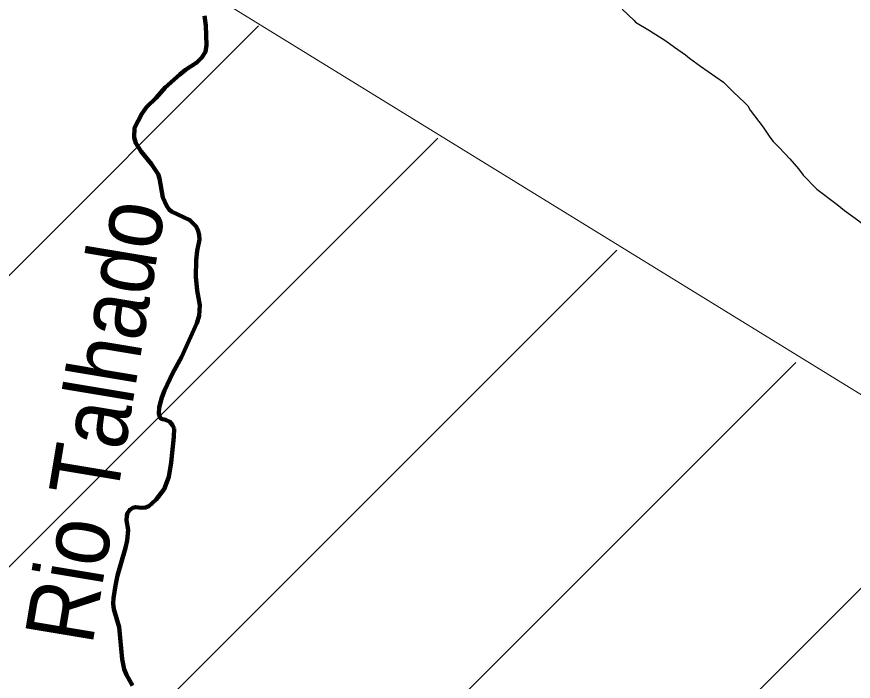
# Model space of a CAD drawing. Extents: x 553962 to 842807, y 8883888 to 9032388.
# Drawn here: x 620234 to 626328, y 8951357 to 8956198 of the extents above; entities that cross this region are included whole.
import ezdxf
from ezdxf.enums import TextEntityAlignment as Align

# ---------------------------------------------------------------- set-up
doc = ezdxf.new("R2010")
doc.units = 0
doc.header["$LTSCALE"] = 160
doc.linetypes.add('LONG_DASH_SHORT_DASH', pattern=[9.9, 6, -1.2, 1.5, -1.2])
for name, color, linetype, lineweight in [('15', 7, 'Continuous', 25), ('21', 7, 'Continuous', 25), ('22', 7, 'Continuous', 35), ('27', 7, 'Continuous', 90), ('30', 7, 'Continuous', 13), ('34', 7, 'LONG_DASH_SHORT_DASH', 60)]:
    doc.layers.add(name, color=color, linetype=linetype, lineweight=lineweight)

msp = doc.modelspace()

# ---------------------------------------------------------------- linework, layer by layer
at = {"layer": '15'}
for points in [[(624643.8, 8956253.8), (624732.1, 8956169.8), (624741.4, 8956157.8), (624844.8, 8956096.9), (624963, 8956021), (625024.6, 8955976), (625106.9, 8955919.1), (625134.8, 8955896.1), (625215.8, 8955838.1), (625381.6, 8955722.2), (625453.3, 8955650.2), (625539.4, 8955570.2), (625559, 8955549.2), (625578.1, 8955517.2), (625672.3, 8955394.1), (625719.6, 8955321.1), (625744.1, 8955288.1), (625787.2, 8955246.1), (625865, 8955162.1), (625928.3, 8955090.1), (625962.8, 8955044), (626062.5, 8954941)], [(626062.5, 8954941), (626210.1, 8954830.1), (626263.6, 8954786.1), (626369.3, 8954710.2), (626395.7, 8954688.2), (626508.6, 8954610.2), (626539.2, 8954592.2), (626598.2, 8954554.3), (626792.1, 8954439.4), (626840.8, 8954390.4), (626864.8, 8954350.4), (626929.5, 8954214.3), (626976, 8954113.2), (627012.7, 8954042.1), (627056.3, 8953977.1), (627085.1, 8953931.1), (627140.4, 8953852), (627187.4, 8953773), (627209.8, 8953740), (627243.8, 8953694), (627268.1, 8953665), (627437.5, 8953449.9)]]:
    msp.add_lwpolyline(points, dxfattribs=at)
at = {"layer": '21'}
for points in [[(621602.1, 8956205), (621612.3, 8956132.8), (621617.2, 8955989.6), (621609.4, 8955942.6), (621581.9, 8955900.4), (621546.5, 8955864.3), (621462.3, 8955810.1), (621421.6, 8955778), (621315.5, 8955681.7), (621248.5, 8955606.5), (621180.3, 8955539.2), (621144.2, 8955490.1), (621090.8, 8955387.9), (621089.6, 8955318.8), (621102.6, 8955276.7), (621141.2, 8955216.7), (621216.2, 8955123.7), (621263.9, 8955050.6), (621273.7, 8955018.6), (621298.4, 8954880.4), (621326.6, 8954818.3), (621344.8, 8954792.3), (621361.2, 8954778.3), (621494.9, 8954716.5), (621540.7, 8954668.5), (621556.5, 8954637.4), (621563.9, 8954607.4), (621564.5, 8954574.3), (621548.8, 8954491.2), (621540.9, 8954424.1), (621539.7, 8954301.9), (621548, 8954202.7), (621568.6, 8954096.6), (621562.7, 8954019.5), (621547, 8953964.4), (621433.8, 8953717.8), (621371.7, 8953602.5), (621309.6, 8953474.2), (621290.3, 8953424.1), (621271.3, 8953352), (621268.5, 8953307.9), (621278.3, 8953276.9), (621286.8, 8953268.9), (621318.5, 8953261.9), (621350.1, 8953247.9), (621369.2, 8953222.9), (621379.6, 8953197.9)], [(621379.6, 8953197.9), (621378.8, 8953137.8), (621359.7, 8952949.5), (621342.4, 8952846.3), (621307.8, 8952755.1), (621249.5, 8952681.9), (621219.1, 8952650.8), (621195, 8952631.7), (621171.1, 8952622.7), (621146.2, 8952620.6), (621100.1, 8952625.6), (621079.8, 8952621.5), (621057, 8952606.5), (621039.6, 8952581.4), (621035.3, 8952565.4), (621033.6, 8952527.3), (621045.1, 8952461.2), (621037.1, 8952383.1), (621025.7, 8952328), (620968.5, 8952127.6), (620952.3, 8952055.4), (620937.5, 8951961.3), (620936.1, 8951922.2), (620941.1, 8951883.2), (620980.3, 8951750), (621003, 8951516.7), (621017.4, 8951444.6), (621032.5, 8951402.6), (621077.7, 8951325.5)]]:
    msp.add_lwpolyline(points, dxfattribs=at)
at = {"layer": '27'}
for points in [[(621602.1, 8956205), (621612.3, 8956132.8), (621617.2, 8955989.6), (621609.4, 8955942.6), (621581.9, 8955900.4), (621546.5, 8955864.3), (621462.3, 8955810.1), (621421.6, 8955778), (621315.5, 8955681.7), (621248.5, 8955606.5), (621180.3, 8955539.2), (621144.2, 8955490.1), (621090.8, 8955387.9), (621089.6, 8955318.8), (621102.6, 8955276.7), (621141.2, 8955216.7), (621216.2, 8955123.7), (621263.9, 8955050.6), (621273.7, 8955018.6), (621298.4, 8954880.4), (621326.6, 8954818.3), (621344.8, 8954792.3), (621361.2, 8954778.3), (621494.9, 8954716.5), (621540.7, 8954668.5), (621556.5, 8954637.4), (621563.9, 8954607.4), (621564.5, 8954574.3), (621548.8, 8954491.2), (621540.9, 8954424.1), (621539.7, 8954301.9), (621548, 8954202.7), (621568.6, 8954096.6), (621562.7, 8954019.5), (621547, 8953964.4), (621433.8, 8953717.8), (621371.7, 8953602.5), (621309.6, 8953474.2), (621290.3, 8953424.1), (621271.3, 8953352), (621268.5, 8953307.9), (621278.3, 8953276.9), (621286.8, 8953268.9), (621318.5, 8953261.9), (621350.1, 8953247.9), (621369.2, 8953222.9), (621379.6, 8953197.9)], [(621379.6, 8953197.9), (621378.8, 8953137.8), (621359.7, 8952949.5), (621342.4, 8952846.3), (621307.8, 8952755.1), (621249.5, 8952681.9), (621219.1, 8952650.8), (621195, 8952631.7), (621171.1, 8952622.7), (621146.2, 8952620.6), (621100.1, 8952625.6), (621079.8, 8952621.5), (621057, 8952606.5), (621039.6, 8952581.4), (621035.3, 8952565.4), (621033.6, 8952527.3), (621045.1, 8952461.2), (621037.1, 8952383.1), (621025.7, 8952328), (620968.5, 8952127.6), (620952.3, 8952055.4), (620937.5, 8951961.3), (620936.1, 8951922.2), (620941.1, 8951883.2), (620980.3, 8951750), (621003, 8951516.7), (621017.4, 8951444.6), (621032.5, 8951402.6), (621077.7, 8951325.5)]]:
    msp.add_lwpolyline(points, dxfattribs=at)
at = {"layer": '30'}
for p, q in [((612478.6, 8946613.6), (621996.1, 8956131)), ((615167.5, 8947181.2), (623300.4, 8955314)), ((616681.1, 8946573.5), (624604.7, 8954497)), ((621532.4, 8949303.4), (625909, 8953680)), ((621986.3, 8947636), (627213.3, 8952863))]:
    msp.add_line(p, q, dxfattribs=at)
at = {"layer": '34', "linetype": 'Continuous', "lineweight": 13}
msp.add_lwpolyline([(621765.9, 8956286.7), (632981.1, 8949386.2), (646509.8, 8949098.4)], dxfattribs=at)

# ---------------------------------------------------------------- texts
at = {"layer": '22', "width": 0.9}
msp.add_text('Rio Talhado', height=500, rotation=80.538, dxfattribs=at).set_placement((621050.4, 8953212.3), align=Align.CENTER)

doc.saveas('drawing.dxf')
